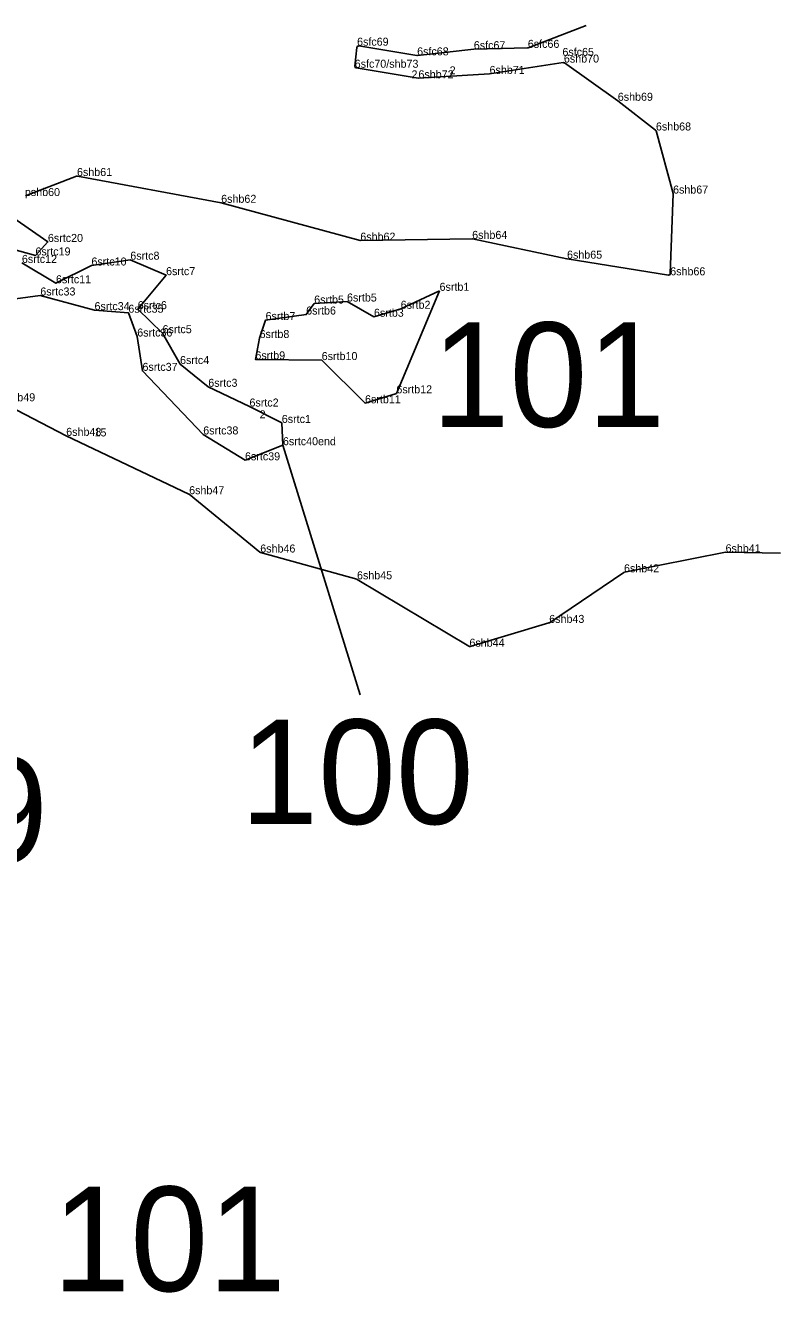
# Model space of a CAD drawing. Extents: x 2072529 to 2268796, y 436423 to 470397.
# Drawn here: x 2138284 to 2138755, y 442677 to 443469 of the extents above; entities that cross this region are included whole.
import ezdxf

# ---------------------------------------------------------------- set-up
doc = ezdxf.new("R2010")
doc.units = 0
for name, color, linetype in [('Default', 7, 'Continuous'), ('Exist Environmental Wetland Boundary Cogo Point CELL', 7, 'Continuous'), ('Exist Hydro Jurisdictional Stream or Body of Water NEU Mitigable', 7, 'Continuous'), ('Exist Hydro Jurisdictional Stream or Body of Water NEU Mitigable Cogo Comment', 7, 'Continuous')]:
    doc.layers.add(name, color=color, linetype=linetype)

msp = doc.modelspace()

# ---------------------------------------------------------------- linework, layer by layer
at = {"layer": 'Default'}
msp.add_line((2138492.76, 443050.36), (2138444.47, 443206.26), dxfattribs=at)
at = {"layer": 'Exist Environmental Wetland Boundary Cogo Point CELL'}
for p, q in [((2138490.78, 443455.92), (2138490.78, 443455.92)), ((2138563.72, 443453.74), (2138563.72, 443453.74)), ((2138597.46, 443454.57), (2138597.46, 443454.57)), ((2138528.31, 443449.88), (2138528.31, 443449.88)), ((2138619.07, 443449.53), (2138619.07, 443449.53)), ((2138619.99, 443445.39), (2138619.99, 443445.39)), ((2138489.32, 443442.15), (2138489.32, 443442.15)), ((2138529.13, 443435.55), (2138529.13, 443435.55)), ((2138573.55, 443438.29), (2138573.55, 443438.29)), ((2138653.66, 443421.51), (2138653.66, 443421.51)), ((2138677.48, 443402.94), (2138677.48, 443402.94)), ((2138315.83, 443374.48), (2138315.83, 443374.48)), ((2138688.19, 443363.52), (2138688.19, 443363.52)), ((2138405.9, 443357.73), (2138405.9, 443357.73)), ((2138297.66, 443333.29), (2138297.66, 443333.29)), ((2138492.81, 443334.08), (2138492.81, 443334.08)), ((2138562.7, 443335.19), (2138562.7, 443335.19)), ((2138289.85, 443324.86), (2138289.85, 443324.86)), ((2138324.85, 443318.57), (2138324.85, 443318.57)), ((2138349.15, 443322.2), (2138349.15, 443322.2)), ((2138621.94, 443322.83), (2138621.94, 443322.83)), ((2138371.48, 443312.54), (2138371.48, 443312.54)), ((2138686.4, 443312.44), (2138686.4, 443312.44)), ((2138302.71, 443307.47), (2138302.71, 443307.47)), ((2138542.33, 443302.75), (2138542.33, 443302.75)), ((2138292.91, 443299.83), (2138292.91, 443299.83)), ((2138464.01, 443294.78), (2138464.01, 443294.78)), ((2138484.5, 443296.06), (2138484.5, 443296.06)), ((2138326.78, 443290.66), (2138326.78, 443290.66)), ((2138347.93, 443289.06), (2138347.93, 443289.06)), ((2138353.77, 443291.27), (2138353.77, 443291.27)), ((2138433.64, 443284.49), (2138433.64, 443284.49)), ((2138459.01, 443287.92), (2138459.01, 443287.92)), ((2138501.34, 443286.55), (2138501.34, 443286.55)), ((2138518.06, 443291.53), (2138518.06, 443291.53)), ((2138369.29, 443276.26), (2138369.29, 443276.26)), ((2138353.47, 443274.18), (2138353.47, 443274.18)), ((2138429.89, 443273.26), (2138429.89, 443273.26)), ((2138356.74, 443252.74), (2138356.74, 443252.74)), ((2138380.2, 443256.98), (2138380.2, 443256.98)), ((2138427.28, 443259.9), (2138427.28, 443259.9)), ((2138468.69, 443259.47), (2138468.69, 443259.47)), ((2138397.85, 443242.77), (2138397.85, 443242.77)), ((2138515.35, 443238.67), (2138515.35, 443238.67)), ((2138423.58, 443230.43), (2138423.58, 443230.43)), ((2138495.76, 443232.49), (2138495.76, 443232.49)), ((2138394.71, 443213), (2138394.71, 443213)), ((2138443.77, 443220.18), (2138443.77, 443220.18)), ((2138309.1, 443212.11), (2138309.1, 443212.11)), ((2138444.47, 443206.26), (2138444.47, 443206.26)), ((2138420.79, 443196.84), (2138420.79, 443196.84)), ((2138385.9, 443175.65), (2138385.9, 443175.65)), ((2138430.31, 443139.2), (2138430.31, 443139.2)), ((2138720.98, 443139.35), (2138720.98, 443139.35)), ((2138656.99, 443127.02), (2138656.99, 443127.02)), ((2138656.99, 443127.02), (2138656.99, 443127.02)), ((2138657.54, 443126.84), (2138657.54, 443126.84)), ((2138490.75, 443122.48), (2138490.75, 443122.48)), ((2138610.82, 443095.23), (2138610.82, 443095.23)), ((2138560.99, 443080.37), (2138560.99, 443080.37))]:
    msp.add_line(p, q, dxfattribs=at)
at = {"layer": 'Exist Hydro Jurisdictional Stream or Body of Water NEU Mitigable'}
for p, q in [((2138597.62, 443454.63), (2138633.95, 443468.64)), ((2138597.62, 443454.63), (2138633.95, 443468.64)), ((2138597.62, 443454.63), (2138633.95, 443468.64)), ((2138489.42, 443443.08), (2138490.67, 443454.87)), ((2138489.42, 443443.08), (2138490.67, 443454.87)), ((2138489.42, 443443.08), (2138490.67, 443454.87)), ((2138491.82, 443455.75), (2138528.17, 443449.9)), ((2138491.82, 443455.75), (2138528.17, 443449.9)), ((2138491.82, 443455.75), (2138528.17, 443449.9)), ((2138528.44, 443449.89), (2138563.68, 443453.73)), ((2138528.44, 443449.89), (2138563.68, 443453.73)), ((2138528.44, 443449.89), (2138563.68, 443453.73)), ((2138563.76, 443453.74), (2138597.29, 443454.57)), ((2138563.76, 443453.74), (2138597.29, 443454.57)), ((2138563.76, 443453.74), (2138597.29, 443454.57)), ((2138619.59, 443445.33), (2138573.6, 443438.29)), ((2138619.59, 443445.33), (2138573.6, 443438.29)), ((2138619.59, 443445.33), (2138573.6, 443438.29)), ((2138653.64, 443421.52), (2138620.32, 443445.15)), ((2138653.64, 443421.52), (2138620.32, 443445.15)), ((2138653.64, 443421.52), (2138620.32, 443445.15)), ((2138529.02, 443435.57), (2138490.25, 443441.99)), ((2138529.02, 443435.57), (2138490.25, 443441.99)), ((2138529.02, 443435.57), (2138490.25, 443441.99)), ((2138573.51, 443438.28), (2138529.25, 443435.56)), ((2138573.51, 443438.28), (2138529.25, 443435.56)), ((2138573.51, 443438.28), (2138529.25, 443435.56)), ((2138677.22, 443403.15), (2138653.68, 443421.49)), ((2138677.22, 443403.15), (2138653.68, 443421.49)), ((2138677.22, 443403.15), (2138653.68, 443421.49)), ((2138688.15, 443363.66), (2138677.57, 443402.62)), ((2138688.15, 443363.66), (2138677.57, 443402.62)), ((2138688.15, 443363.66), (2138677.57, 443402.62)), ((2138283.57, 443362.08), (2138315.57, 443374.38)), ((2138283.57, 443362.08), (2138315.57, 443374.38)), ((2138283.57, 443362.08), (2138315.57, 443374.38)), ((2138316.11, 443374.43), (2138405.86, 443357.74)), ((2138316.11, 443374.43), (2138405.86, 443357.74)), ((2138316.11, 443374.43), (2138405.86, 443357.74)), ((2138686.44, 443313.57), (2138688.18, 443363.36)), ((2138686.44, 443313.57), (2138688.18, 443363.36)), ((2138686.44, 443313.57), (2138688.18, 443363.36)), ((2138405.94, 443357.72), (2138492.67, 443334.12)), ((2138405.94, 443357.72), (2138492.67, 443334.12)), ((2138405.94, 443357.72), (2138492.67, 443334.12)), ((2138492.95, 443334.09), (2138562.59, 443335.19)), ((2138492.95, 443334.09), (2138562.59, 443335.19)), ((2138492.95, 443334.09), (2138562.59, 443335.19)), ((2138562.81, 443335.17), (2138621.92, 443322.83)), ((2138562.81, 443335.17), (2138621.92, 443322.83)), ((2138562.81, 443335.17), (2138621.92, 443322.83)), ((2138621.96, 443322.83), (2138685.28, 443312.62)), ((2138621.96, 443322.83), (2138685.28, 443312.62)), ((2138621.96, 443322.83), (2138685.28, 443312.62)), ((2138309.08, 443212.12), (2138267.92, 443233.65)), ((2138309.08, 443212.12), (2138267.92, 443233.65)), ((2138309.08, 443212.12), (2138267.92, 443233.65)), ((2138385.79, 443175.7), (2138309.11, 443212.1)), ((2138385.79, 443175.7), (2138309.11, 443212.1)), ((2138385.79, 443175.7), (2138309.11, 443212.1)), ((2138430.14, 443139.33), (2138386, 443175.57)), ((2138430.14, 443139.33), (2138386, 443175.57)), ((2138430.14, 443139.33), (2138386, 443175.57)), ((2138490.62, 443122.52), (2138430.51, 443139.14)), ((2138490.62, 443122.52), (2138430.51, 443139.14)), ((2138490.62, 443122.52), (2138430.51, 443139.14)), ((2138720.87, 443139.33), (2138657.74, 443126.88)), ((2138720.87, 443139.33), (2138657.74, 443126.88)), ((2138720.87, 443139.33), (2138657.74, 443126.88)), ((2138755.38, 443138.85), (2138721.08, 443139.35)), ((2138755.38, 443138.85), (2138721.08, 443139.35)), ((2138755.38, 443138.85), (2138721.08, 443139.35)), ((2138657.37, 443126.73), (2138610.95, 443095.32)), ((2138657.37, 443126.73), (2138610.95, 443095.32)), ((2138657.37, 443126.73), (2138610.95, 443095.32)), ((2138560.62, 443080.6), (2138490.87, 443122.41)), ((2138560.62, 443080.6), (2138490.87, 443122.41)), ((2138560.62, 443080.6), (2138490.87, 443122.41)), ((2138610.67, 443095.18), (2138561.42, 443080.5)), ((2138610.67, 443095.18), (2138561.42, 443080.5)), ((2138610.67, 443095.18), (2138561.42, 443080.5))]:
    msp.add_line(p, q, dxfattribs=at)
for points in [[(2138260.34, 443332.9), (2138289.85, 443324.86), (2138297.66, 443333.29), (2138261.09, 443358.61)], [(2138353.77, 443291.27), (2138371.48, 443312.54), (2138349.15, 443322.2), (2138324.85, 443318.57), (2138302.71, 443307.47), (2138281.42, 443320.17)], [(2138249.57, 443294.05), (2138292.91, 443299.83), (2138326.78, 443290.66), (2138347.93, 443289.06), (2138353.47, 443274.18), (2138356.74, 443252.74), (2138394.71, 443213), (2138420.79, 443196.84), (2138444.47, 443206.26)], [(2138444.47, 443206.26), (2138443.77, 443220.18), (2138423.58, 443230.43), (2138397.85, 443242.77), (2138380.2, 443256.98), (2138369.29, 443276.26), (2138353.77, 443291.27)]]:
    msp.add_lwpolyline(points, dxfattribs=at)
msp.add_lwpolyline([(2138542.33, 443302.75), (2138518.06, 443291.53), (2138501.34, 443286.55), (2138484.5, 443296.06), (2138464.01, 443294.78), (2138459.01, 443287.92), (2138433.64, 443284.49), (2138429.89, 443273.26), (2138427.28, 443259.9), (2138468.69, 443259.47), (2138495.76, 443232.49), (2138515.35, 443238.67)], close=True, dxfattribs=at)
for centre, start, end in [((2138491.67, 443454.76), 80.85292, 173.944), ((2138491.67, 443454.76), 80.85292, 173.944), ((2138491.67, 443454.76), 80.85292, 173.944), ((2138563.79, 443452.74), 91.41763, 96.22368), ((2138563.79, 443452.74), 91.41763, 96.22368), ((2138563.79, 443452.74), 91.41763, 96.22368), ((2138597.26, 443455.57), 271.41763, 291.08862), ((2138597.26, 443455.57), 271.41763, 291.08862), ((2138597.26, 443455.57), 271.41763, 291.08862), ((2138490.41, 443442.98), 173.944, 260.59673), ((2138490.41, 443442.98), 173.944, 260.59673), ((2138490.41, 443442.98), 173.944, 260.59673), ((2138528.33, 443450.88), 260.85292, 276.22368), ((2138528.33, 443450.88), 260.85292, 276.22368), ((2138528.33, 443450.88), 260.85292, 276.22368), ((2138619.75, 443444.34), 54.65145, 98.69479), ((2138619.75, 443444.34), 54.65145, 98.69479), ((2138619.75, 443444.34), 54.65145, 98.69479), ((2138529.18, 443436.56), 260.59674, 273.51932), ((2138529.18, 443436.56), 260.59674, 273.51932), ((2138529.18, 443436.56), 260.59674, 273.51932), ((2138573.45, 443439.28), 273.51932, 278.69479), ((2138573.45, 443439.28), 273.51932, 278.69479), ((2138573.45, 443439.28), 273.51932, 278.69479), ((2138653.06, 443420.71), 52.06662, 54.65145), ((2138653.06, 443420.71), 52.06662, 54.65145), ((2138653.06, 443420.71), 52.06662, 54.65145), ((2138676.6, 443402.36), 15.19251, 52.06662), ((2138676.6, 443402.36), 15.19251, 52.06662), ((2138676.6, 443402.36), 15.19251, 52.06662), ((2138315.93, 443373.45), 79.46306, 111.03138), ((2138315.93, 443373.45), 79.46306, 111.03138), ((2138315.93, 443373.45), 79.46306, 111.03138), ((2138687.18, 443363.4), 357.99725, 15.19251), ((2138687.18, 443363.4), 357.99725, 15.19251), ((2138687.18, 443363.4), 357.99725, 15.19251), ((2138405.67, 443356.75), 74.7802, 79.46306), ((2138405.67, 443356.75), 74.7802, 79.46306), ((2138405.67, 443356.75), 74.7802, 79.46306), ((2138492.94, 443335.09), 254.7802, 270.90661), ((2138492.94, 443335.09), 254.7802, 270.90661), ((2138492.94, 443335.09), 254.7802, 270.90661), ((2138562.61, 443334.19), 78.21379, 90.90661), ((2138562.61, 443334.19), 78.21379, 90.90661), ((2138562.61, 443334.19), 78.21379, 90.90661), ((2138622.12, 443323.81), 258.21379, 260.84539), ((2138622.12, 443323.81), 258.21379, 260.84539), ((2138622.12, 443323.81), 258.21379, 260.84539), ((2138685.44, 443313.61), 260.84539, 357.99725), ((2138685.44, 443313.61), 260.84539, 357.99725), ((2138685.44, 443313.61), 260.84539, 357.99725), ((2138309.54, 443213), 242.3889, 244.60828), ((2138309.54, 443213), 242.3889, 244.60828), ((2138309.54, 443213), 242.3889, 244.60828), ((2138385.36, 443174.8), 50.61684, 64.60828), ((2138385.36, 443174.8), 50.61684, 64.60828), ((2138385.36, 443174.8), 50.61684, 64.60828), ((2138430.78, 443140.1), 230.61684, 254.54064), ((2138430.78, 443140.1), 230.61684, 254.54064), ((2138430.78, 443140.1), 230.61684, 254.54064), ((2138721.07, 443138.35), 89.15534, 101.15823), ((2138721.07, 443138.35), 89.15534, 101.15823), ((2138721.07, 443138.35), 89.15534, 101.15823), ((2138657.93, 443125.9), 101.15822, 124.08336), ((2138657.93, 443125.9), 101.15822, 124.08336), ((2138657.93, 443125.9), 101.15822, 124.08336), ((2138490.36, 443121.55), 59.05868, 74.54064), ((2138490.36, 443121.55), 59.05868, 74.54064), ((2138490.36, 443121.55), 59.05868, 74.54064), ((2138610.39, 443096.14), 286.60035, 304.08336), ((2138610.39, 443096.14), 286.60035, 304.08336), ((2138610.39, 443096.14), 286.60035, 304.08336), ((2138561.13, 443081.46), 239.05868, 286.60035), ((2138561.13, 443081.46), 239.05868, 286.60035), ((2138561.13, 443081.46), 239.05868, 286.60035)]:
    msp.add_arc(centre, 1, start, end, dxfattribs=at)

# ---------------------------------------------------------------- texts
at = {"layer": 'Default'}
for s, p in [('101', (2138537.46, 443217.67)), ('100', (2138417.86, 442969.52)), ('99', (2138200.48, 442945.71)), ('101', (2138300.55, 442677.62))]:
    msp.add_text(s, height=65.34, dxfattribs=at).set_placement(p)
at = {"layer": 'Exist Hydro Jurisdictional Stream or Body of Water NEU Mitigable Cogo Comment'}
for s, p in [('6sfc69', (2138490.78, 443455.92)), ('6sfc67', (2138563.72, 443453.74)), ('6sfc66', (2138597.46, 443454.57)), ('6sfc68', (2138528.31, 443449.88)), ('6sfc65', (2138619.07, 443449.53)), ('6shb70', (2138619.99, 443445.39)), ('6sfc70/shb73', (2138489.32, 443442.15)), ('2', (2138548.63, 443438.01)), ('6shb71', (2138573.55, 443438.29)), ('2', (2138524.79, 443435.49)), ('6shb72', (2138529.13, 443435.55)), ('6shb69', (2138653.66, 443421.51)), ('6shb68', (2138677.48, 443402.94)), ('6shb61', (2138315.83, 443374.48)), ('pshb60', (2138283.28, 443361.97)), ('6shb67', (2138688.19, 443363.52)), ('6shb62', (2138405.9, 443357.73)), ('6shb64', (2138562.7, 443335.19)), ('6srtc20', (2138297.66, 443333.29)), ('6shb62', (2138492.81, 443334.08)), ('6srtc12', (2138281.42, 443320.17)), ('6srtc19', (2138289.85, 443324.86)), ('6srtc8', (2138349.15, 443322.2)), ('6shb65', (2138621.94, 443322.83)), ('6srtc10', (2138324.85, 443318.57)), ('6srtc7', (2138371.48, 443312.54)), ('6shb66', (2138686.4, 443312.44)), ('6srtc11', (2138302.71, 443307.47)), ('6srtb1', (2138542.33, 443302.75)), ('6srtc33', (2138292.91, 443299.83)), ('6srtb5', (2138464.01, 443294.78)), ('6srtb5', (2138484.5, 443296.06)), ('6srtc34', (2138326.78, 443290.66)), ('6srtc35', (2138347.93, 443289.06)), ('6srtc6', (2138353.77, 443291.27)), ('6srtb6', (2138459.01, 443287.92)), ('6srtb2', (2138518.06, 443291.53)), ('6srtb7', (2138433.64, 443284.49)), ('6srtb3', (2138501.34, 443286.55)), ('6srtc36', (2138353.47, 443274.18)), ('6srtc5', (2138369.29, 443276.26)), ('6srtb8', (2138429.89, 443273.26)), ('6srtc4', (2138380.2, 443256.98)), ('6srtb9', (2138427.28, 443259.9)), ('6srtb10', (2138468.69, 443259.47)), ('6srtc37', (2138356.74, 443252.74)), ('6srtc3', (2138397.85, 443242.77)), ('6shb49', (2138267.77, 443233.72)), ('6srtb11', (2138495.76, 443232.49)), ('6srtb12', (2138515.35, 443238.67)), ('6srtc2', (2138423.58, 443230.43)), ('2', (2138429.89, 443223.07)), ('6srtc1', (2138443.77, 443220.18)), ('6shb48', (2138309.1, 443212.11)), ('15', (2138326.78, 443211.76)), ('6srtc38', (2138394.71, 443213)), ('6srtc40end', (2138444.47, 443206.26)), ('6srtc39', (2138420.79, 443196.84)), ('6shb47', (2138385.9, 443175.65)), ('6shb46', (2138430.31, 443139.2)), ('6shb41', (2138720.98, 443139.35)), ('6shb45', (2138490.75, 443122.48)), ('6shb42', (2138657.54, 443126.84)), ('6shb43', (2138610.82, 443095.23)), ('6shb44', (2138560.99, 443080.37))]:
    msp.add_text(s, height=5, dxfattribs=at).set_placement(p)

doc.saveas('drawing.dxf')
